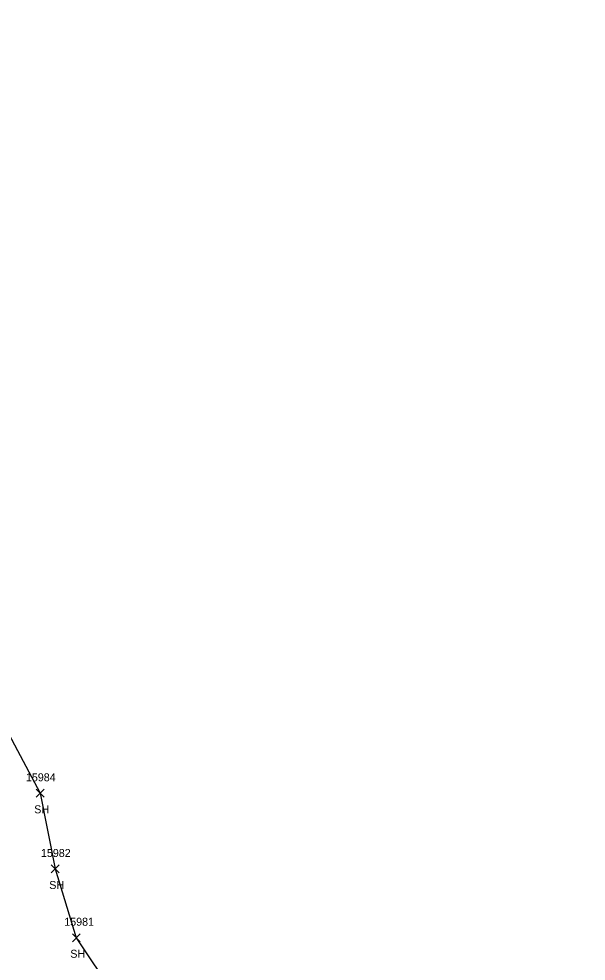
# Model space of a CAD drawing. Extents: x 1439173 to 1457902, y 641926 to 659889.
# Drawn here: x 1446052 to 1446193.9, y 654650.3 to 654885.9 of the extents above; entities that cross this region are included whole.
import ezdxf

# ---------------------------------------------------------------- set-up
doc = ezdxf.new("R2010")
doc.units = 0
for name, color, linetype in [('L_A', 7, 'Continuous'), ('L_I', 7, 'Continuous'), ('L_TIC', 7, 'Continuous'), ('LSOGP', 7, 'Continuous')]:
    doc.layers.add(name, color=color, linetype=linetype)

msp = doc.modelspace()

# ---------------------------------------------------------------- linework, layer by layer
at = {"layer": 'L_TIC'}
for points in [[(1446056.35, 654691.27), (1446058.35, 654693.27)], [(1446058.35, 654691.27), (1446056.35, 654693.27)], [(1446060.11, 654672.35), (1446062.11, 654674.35)], [(1446062.11, 654672.35), (1446060.11, 654674.35)], [(1446065.37, 654655.16), (1446067.37, 654657.16)], [(1446067.37, 654655.16), (1446065.37, 654657.16)]]:
    msp.add_lwpolyline(points, dxfattribs=at)
at = {"layer": 'LSOGP'}
msp.add_lwpolyline([(1445996.55, 654901.62), (1445994.17, 654880.23), (1446001.19, 654841.3), (1446014.18, 654808.06), (1446021, 654768.58), (1446034.73, 654749.84), (1446039.4, 654725.87), (1446057.35, 654692.27), (1446061.11, 654673.36), (1446066.37, 654656.16), (1446085.21, 654627.94), (1446091.07, 654603.01), (1446095.56, 654594.87), (1446133.26, 654581.98), (1446133.05, 654555.68), (1446141.85, 654520.77), (1446141.94, 654477.82), (1446144.85, 654450.99), (1446156.06, 654422.98), (1446165.75, 654378.99), (1446185.09, 654346.93), (1446193.92, 654299.19)], dxfattribs=at)

# ---------------------------------------------------------------- texts
at = {"layer": 'L_A'}
for p in [(1446055.84, 654687.27), (1446059.6, 654668.35), (1446064.86, 654651.16)]:
    msp.add_text('SH', height=2, dxfattribs=at).set_placement(p)
at = {"layer": 'L_I'}
for s, p in [('15984', (1446053.76, 654695.27)), ('15982', (1446057.52, 654676.35)), ('15981', (1446063.35, 654659.16))]:
    msp.add_text(s, height=2, dxfattribs=at).set_placement(p)

doc.saveas('drawing.dxf')
